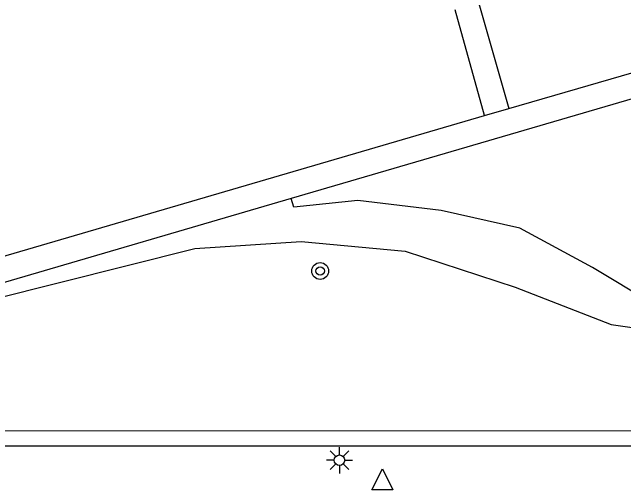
# Model space of a CAD drawing. Extents: x 125000 to 129004, y 397500 to 399008.
# Drawn here: x 127126.18 to 127155.32, y 398300.11 to 398322.85 of the extents above; entities that cross this region are included whole.
import ezdxf

# ---------------------------------------------------------------- set-up
doc = ezdxf.new("R2010")
doc.units = 0
for name, color, linetype in [('gg-afsc-faunaraster', 7, 'Continuous'), ('gg-knt-BGT kruinlijn', 7, 'Continuous'), ('gg-knt-bovenkant onderkant talud', 7, 'Continuous'), ('gg-knt-verharding', 7, 'Continuous'), ('gg-kwrk-kunstwerk niveau 01', 7, 'Continuous'), ('gt-symb-boom', 7, 'Continuous'), ('gt-symb-lichtmast', 7, 'Continuous'), ('gt-symb-waterafsluiter', 7, 'Continuous')]:
    doc.layers.add(name, color=color, linetype=linetype)

# ---------------------------------------------------------------- blocks, each defined once
blk = doc.blocks.new('gt0-WAFSL')
at = {"layer": 'gt-symb-waterafsluiter'}
for p, q in [((-0.5, -0.333), (0, 0.667)), ((0, 0.667), (0.5, -0.333)), ((0.5, -0.333), (-0.5, -0.333))]:
    blk.add_line(p, q, dxfattribs=at)
blk = doc.blocks.new('gt0-LMAST')
at = {"layer": 'gt-symb-lichtmast'}
for p, q in [((-0.005, 0.246), (-0.005, 0.621)), ((-0.182, 0.173), (-0.447, 0.438)), ((0.172, 0.173), (0.437, 0.438)), ((-0.255, -0.004), (-0.63, -0.004)), ((-0.182, -0.181), (-0.447, -0.446)), ((-0.005, -0.254), (-0.005, -0.629)), ((0.437, -0.446), (0.172, -0.181)), ((0.245, -0.004), (0.62, -0.004))]:
    blk.add_line(p, q, dxfattribs=at)
blk.add_circle((-0.005, -0.004), 0.25, dxfattribs=at)
blk = doc.blocks.new('gt0-BOOM')
at = {"layer": 'gt-symb-boom'}
for radius in [0.4, 0.2]:
    blk.add_circle((0, 0), radius, dxfattribs=at)

msp = doc.modelspace()

# ---------------------------------------------------------------- linework, layer by layer
at = {"layer": 'gg-afsc-faunaraster'}
msp.add_line((127157.782, 398302.909), (127098.271, 398302.877), dxfattribs=at)
at = {"layer": 'gg-knt-BGT kruinlijn'}
msp.add_lwpolyline([(127123.048, 398309.18), (127125.189, 398309.164), (127134.882, 398311.594), (127139.952, 398311.932), (127144.908, 398311.468), (127150.137, 398309.752), (127154.721, 398307.978), (127158.417, 398307.46), (127160.864, 398308.481)], dxfattribs=at)
at = {"layer": 'gg-knt-bovenkant onderkant talud'}
msp.add_lwpolyline([(127156.655, 398308.992), (127153.823, 398310.692), (127150.368, 398312.572), (127146.617, 398313.409), (127142.65, 398313.888), (127139.597, 398313.558), (127139.475, 398313.976)], dxfattribs=at)
at = {"layer": 'gg-knt-verharding'}
for p, q in [((127148.417, 398323.267), (127149.84, 398318.26)), ((127148.686, 398317.923), (127147.283, 398322.957)), ((127157.38, 398302.182), (127098.106, 398302.186))]:
    msp.add_line(p, q, dxfattribs=at)
at = {"layer": 'gg-kwrk-kunstwerk niveau 01'}
for p, q in [((127148.686, 398317.923), (127149.84, 398318.26)), ((127125.627, 398311.191), (127148.686, 398317.923)), ((127139.475, 398313.976), (127123.048, 398309.18))]:
    msp.add_line(p, q, dxfattribs=at)
for points in [[(127149.84, 398318.26), (127160.084, 398321.228), (127172.592, 398314.344)], [(127161.465, 398309.568), (127165.507, 398316.874), (127159.954, 398319.955), (127139.475, 398313.976)]]:
    msp.add_lwpolyline(points, dxfattribs=at)

# ---------------------------------------------------------------- block references
at = {"layer": 'gt-symb-boom'}
msp.add_blockref('gt0-BOOM', (127140.854, 398310.526), dxfattribs=at)
at = {"layer": 'gt-symb-lichtmast'}
msp.add_blockref('gt0-LMAST', (127141.778, 398301.519), dxfattribs=at)
at = {"layer": 'gt-symb-waterafsluiter'}
msp.add_blockref('gt0-WAFSL', (127143.82, 398300.441), dxfattribs=at)

doc.saveas('drawing.dxf')
